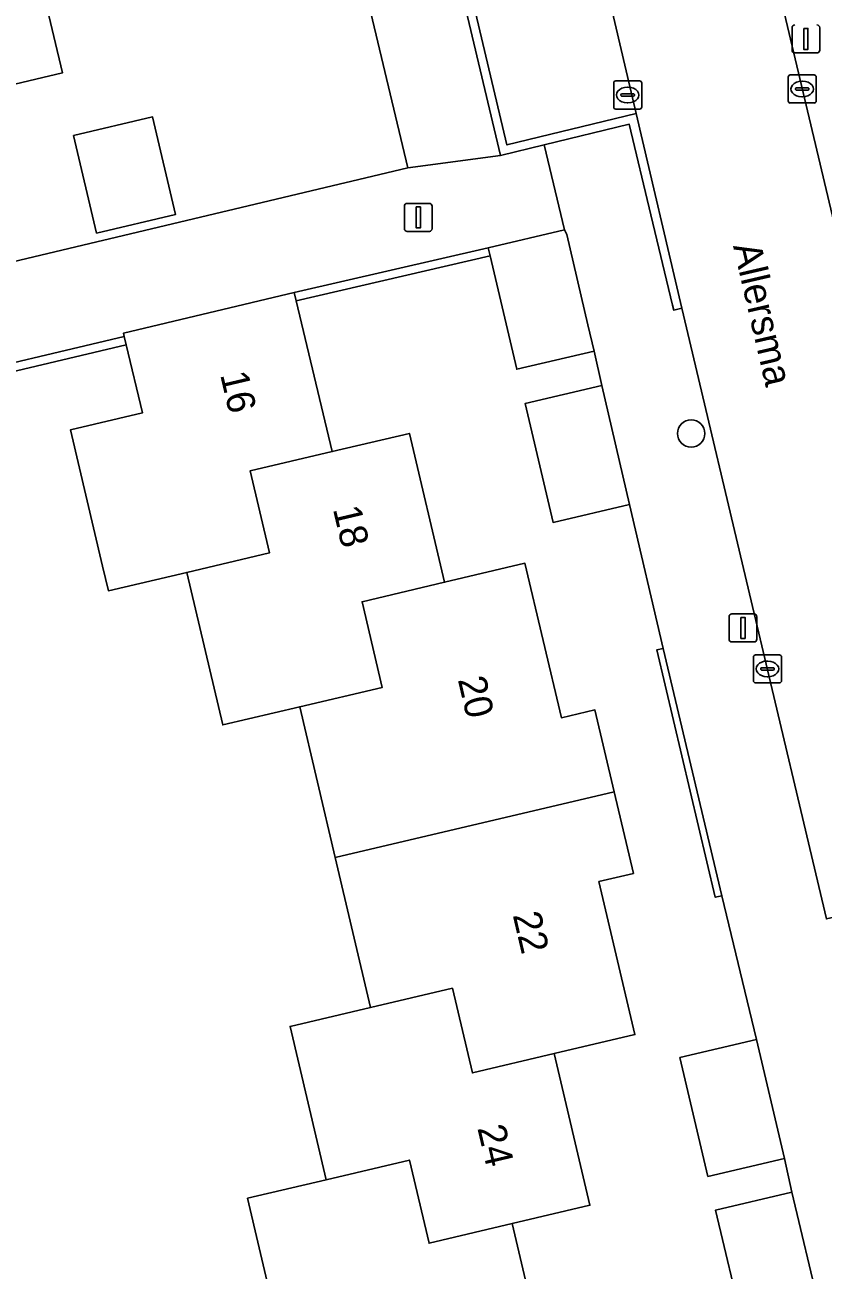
# Model space of a CAD drawing. Extents: x 158031 to 159244, y 380104 to 381214.
# Drawn here: x 159042.99 to 159071.46, y 380546.19 to 380590.62 of the extents above; entities that cross this region are included whole.
import ezdxf

# ---------------------------------------------------------------- set-up
doc = ezdxf.new("R2010")
doc.units = 0
for name, color, linetype in [('IMGEO_Boom', 7, 'Continuous'), ('IMGEO_Erf', 7, 'Continuous'), ('IMGEO_Hek', 7, 'Continuous'), ('IMGEO_Kolk', 7, 'Continuous'), ('IMGEO_Lichtmast', 7, 'Continuous'), ('IMGEO_Muur', 7, 'Continuous'), ('IMGEO_Openbare_ruimte_label', 7, 'Continuous'), ('IMGEO_Pand', 7, 'Continuous'), ('IMGEO_Pand_nummerreeks', 7, 'Continuous'), ('IMGEO_Parkeervlak_open', 7, 'Continuous'), ('IMGEO_Rijbaan_lokaal_open', 7, 'Continuous'), ('IMGEO_Voetpad_open', 7, 'Continuous')]:
    doc.layers.add(name, color=color, linetype=linetype)

msp = doc.modelspace()

# ---------------------------------------------------------------- linework, layer by layer
at = {"layer": 'IMGEO_Boom'}
msp.add_circle((159066.754, 380576.043), 0.489, dxfattribs=at)
at = {"layer": 'IMGEO_Erf'}
for points in [[(159022.058, 380577.294), (159056.645, 380585.524), (159053.876, 380597.146), (159048.488, 380595.866), (159049.149, 380593.059), (159043.652, 380591.765), (159044.324, 380588.908), (159038.557, 380587.551)], [(159068.607, 380544.19), (159067.627, 380548.331), (159070.352, 380548.976), (159070.081, 380550.177), (159067.355, 380549.536), (159066.357, 380553.776), (159069.083, 380554.418), (159067.849, 380559.549), (159067.615, 380559.494), (159065.525, 380568.32), (159065.759, 380568.376), (159064.557, 380573.51), (159061.831, 380572.872), (159060.837, 380577.118), (159063.564, 380577.756), (159063.292, 380578.981), (159060.531, 380578.336), (159059.583, 380582.378), (159052.667, 380580.783), (159053.949, 380575.397), (159056.704, 380576.047), (159057.956, 380570.736), (159060.827, 380571.413), (159062.128, 380565.898), (159063.319, 380566.179), (159064.007, 380563.261), (159064.695, 380560.347), (159063.463, 380560.057), (159064.751, 380554.597), (159061.867, 380553.917), (159063.144, 380548.502), (159060.374, 380547.848), (159061.624, 380542.55)], [(159052.276, 380543.041), (159050.929, 380548.752), (159053.736, 380549.414), (159052.446, 380554.885), (159055.32, 380555.562), (159054.058, 380560.915), (159052.791, 380566.29), (159050.046, 380565.643), (159048.762, 380571.089), (159045.967, 380570.43), (159045.76, 380571.307), (159044.613, 380576.173), (159047.177, 380576.778), (159046.597, 380579.213), (159026.423, 380574.427)]]:
    msp.add_lwpolyline(points, dxfattribs=at)
msp.add_lwpolyline([(159044.723, 380586.677), (159047.542, 380587.34), (159048.361, 380583.859), (159045.542, 380583.195)], close=True, dxfattribs=at)
at = {"layer": 'IMGEO_Hek'}
msp.add_lwpolyline([(159053.876, 380597.146), (159056.645, 380585.524), (159022.058, 380577.294)], dxfattribs=at)
at = {"layer": 'IMGEO_Kolk'}
for p, q in [((159070.291, 380588.837), (159071.143, 380588.837)), ((159063.991, 380587.696), (159063.991, 380588.548)), ((159064.066, 380588.622), (159064.918, 380588.622)), ((159064.479, 380588.402), (159064.504, 380588.402)), ((159064.992, 380588.548), (159064.992, 380587.696)), ((159070.216, 380587.911), (159070.216, 380588.763)), ((159070.475, 380588.331), (159070.475, 380588.343)), ((159070.518, 380588.38), (159070.916, 380588.38)), ((159070.704, 380588.617), (159070.729, 380588.617)), ((159070.959, 380588.343), (159070.959, 380588.331)), ((159071.217, 380588.763), (159071.217, 380587.911)), ((159064.25, 380588.116), (159064.25, 380588.128)), ((159064.688, 380588.079), (159064.29, 380588.079)), ((159064.293, 380588.165), (159064.691, 380588.165)), ((159064.734, 380588.128), (159064.734, 380588.116)), ((159070.913, 380588.294), (159070.515, 380588.294)), ((159070.727, 380588.057), (159070.702, 380588.057)), ((159064.918, 380587.622), (159064.066, 380587.622)), ((159064.502, 380587.842), (159064.477, 380587.842)), ((159071.143, 380587.837), (159070.291, 380587.837)), ((159068.978, 380567.218), (159068.978, 380568.07)), ((159069.053, 380568.144), (159069.905, 380568.144)), ((159069.466, 380567.924), (159069.491, 380567.924)), ((159069.979, 380568.07), (159069.979, 380567.218)), ((159069.237, 380567.638), (159069.237, 380567.65)), ((159069.675, 380567.601), (159069.277, 380567.601)), ((159069.28, 380567.687), (159069.678, 380567.687)), ((159069.721, 380567.65), (159069.721, 380567.638)), ((159069.905, 380567.144), (159069.053, 380567.144)), ((159069.489, 380567.364), (159069.464, 380567.364))]:
    msp.add_line(p, q, dxfattribs=at)
for points in [[(159070.291, 380588.837), (159071.143, 380588.837)], [(159063.991, 380587.696), (159063.991, 380588.548)], [(159064.066, 380588.622), (159064.918, 380588.622)], [(159064.992, 380588.548), (159064.992, 380587.696)], [(159070.216, 380587.911), (159070.216, 380588.763)], [(159071.217, 380588.763), (159071.217, 380587.911)], [(159064.918, 380587.622), (159064.066, 380587.622)], [(159071.143, 380587.837), (159070.291, 380587.837)], [(159068.978, 380567.218), (159068.978, 380568.07)], [(159069.053, 380568.144), (159069.905, 380568.144)], [(159069.979, 380568.07), (159069.979, 380567.218)], [(159069.905, 380567.144), (159069.053, 380567.144)]]:
    msp.add_lwpolyline(points, dxfattribs=at)
for centre, radius, start, end in [((159070.293, 380588.761), 0.0765, 91.552, 178.448), ((159070.293, 380588.761), 0.0765, 91.552, 178.448), ((159071.141, 380588.761), 0.0765, 1.552, 88.448), ((159071.141, 380588.761), 0.0765, 1.552, 88.448), ((159064.068, 380588.546), 0.0765, 91.552, 178.448), ((159064.068, 380588.546), 0.0765, 91.552, 178.448), ((159064.916, 380588.546), 0.0765, 1.552, 88.448), ((159064.916, 380588.546), 0.0765, 1.552, 88.448), ((159070.515, 380588.34), 0.0403, 85.8775, 175.7526), ((159070.512, 380588.33), 0.0366, 178.938, 274.7102), ((159070.916, 380588.337), 0.043, 264.8664, 352.4533), ((159070.92, 380588.342), 0.0386, 1.7309, 96.639), ((159064.29, 380588.125), 0.0403, 85.8775, 175.7526), ((159064.287, 380588.115), 0.0366, 178.938, 274.7102), ((159064.691, 380588.122), 0.043, 264.8664, 352.4533), ((159064.695, 380588.127), 0.0386, 1.7309, 96.639), ((159070.293, 380587.913), 0.0765, 181.552, 268.448), ((159070.293, 380587.913), 0.0765, 181.552, 268.448), ((159071.141, 380587.913), 0.0765, 271.552, 358.448), ((159071.141, 380587.913), 0.0765, 271.552, 358.448), ((159064.068, 380587.698), 0.0765, 181.552, 268.448), ((159064.068, 380587.698), 0.0765, 181.552, 268.448), ((159064.916, 380587.698), 0.0765, 271.552, 358.448), ((159064.916, 380587.698), 0.0765, 271.552, 358.448), ((159069.055, 380568.068), 0.0765, 91.552, 178.448), ((159069.055, 380568.068), 0.0765, 91.552, 178.448), ((159069.903, 380568.068), 0.0765, 1.552, 88.448), ((159069.903, 380568.068), 0.0765, 1.552, 88.448), ((159069.277, 380567.647), 0.0403, 85.8775, 175.7526), ((159069.274, 380567.637), 0.0366, 178.938, 274.7102), ((159069.678, 380567.644), 0.043, 264.8664, 352.4533), ((159069.682, 380567.649), 0.0386, 1.7309, 96.639), ((159069.055, 380567.22), 0.0765, 181.552, 268.448), ((159069.055, 380567.22), 0.0765, 181.552, 268.448), ((159069.903, 380567.22), 0.0765, 271.552, 358.448), ((159069.903, 380567.22), 0.0765, 271.552, 358.448)]:
    msp.add_arc(centre, radius, start, end, dxfattribs=at)
for centre, major_axis, ratio, start_param, end_param in [((159064.478, 380588.122), (-0.387, 0.002), 0.722429, 4.712389, 7.853982), ((159064.503, 380588.122), (-0.39, 0.002), 0.717154, 1.570796, 4.712389), ((159070.703, 380588.337), (-0.387, 0.002), 0.722429, 4.712389, 7.853982), ((159070.728, 380588.337), (-0.39, 0.002), 0.717154, 1.570796, 4.712389), ((159069.465, 380567.644), (-0.387, 0.002), 0.722429, 4.712389, 7.853982), ((159069.49, 380567.644), (-0.39, 0.002), 0.717154, 1.570796, 4.712389)]:
    msp.add_ellipse(centre, major_axis=major_axis, ratio=ratio, start_param=start_param, end_param=end_param, dxfattribs=at)
at = {"layer": 'IMGEO_Lichtmast'}
for p, q in [((159070.353, 380589.724), (159070.353, 380590.524)), ((159070.353, 380590.524), (159070.353, 380589.724)), ((159071.343, 380590.524), (159071.343, 380589.724)), ((159071.343, 380589.724), (159071.343, 380590.524)), ((159071.243, 380589.624), (159070.453, 380589.624)), ((159070.453, 380589.624), (159071.243, 380589.624)), ((159056.525, 380583.353), (159056.525, 380584.153)), ((159056.525, 380584.153), (159056.525, 380583.353)), ((159056.625, 380584.253), (159057.415, 380584.253)), ((159057.415, 380584.253), (159056.625, 380584.253)), ((159057.515, 380584.153), (159057.515, 380583.353)), ((159057.515, 380583.353), (159057.515, 380584.153)), ((159057.415, 380583.253), (159056.625, 380583.253)), ((159056.625, 380583.253), (159057.415, 380583.253)), ((159068.109, 380568.705), (159068.109, 380569.505)), ((159068.109, 380569.505), (159068.109, 380568.705)), ((159068.209, 380569.605), (159068.999, 380569.605)), ((159068.999, 380569.605), (159068.209, 380569.605)), ((159069.099, 380569.505), (159069.099, 380568.705)), ((159069.099, 380568.705), (159069.099, 380569.505)), ((159068.999, 380568.605), (159068.209, 380568.605)), ((159068.209, 380568.605), (159068.999, 380568.605))]:
    msp.add_line(p, q, dxfattribs=at)
for points in [[(159070.773, 380590.499), (159070.923, 380590.499), (159070.923, 380589.749), (159070.773, 380589.749), (159070.773, 380590.499)], [(159056.945, 380584.128), (159057.095, 380584.128), (159057.095, 380583.378), (159056.945, 380583.378), (159056.945, 380584.128)], [(159068.529, 380569.48), (159068.679, 380569.48), (159068.679, 380568.73), (159068.529, 380568.73), (159068.529, 380569.48)]]:
    msp.add_lwpolyline(points, dxfattribs=at)
for centre, start, end in [((159070.453, 380590.524), 90, 180), ((159070.453, 380590.524), 90, 180), ((159071.243, 380590.524), 0, 90), ((159071.243, 380590.524), 360, 90), ((159070.453, 380589.724), 180, 270), ((159070.453, 380589.724), 180, 270), ((159071.243, 380589.724), 270, 0), ((159071.243, 380589.724), 270, 0), ((159056.625, 380584.153), 90, 180), ((159056.625, 380584.153), 90, 180), ((159057.415, 380584.153), 0, 90), ((159057.415, 380584.153), 360, 90), ((159056.625, 380583.353), 180, 270), ((159056.625, 380583.353), 180, 270), ((159057.415, 380583.353), 270, 0), ((159057.415, 380583.353), 270, 0), ((159068.209, 380569.505), 90, 180), ((159068.209, 380569.505), 90, 180), ((159068.999, 380569.505), 0, 90), ((159068.999, 380569.505), 360, 90), ((159068.209, 380568.705), 180, 270), ((159068.209, 380568.705), 180, 270), ((159068.999, 380568.705), 270, 0), ((159068.999, 380568.705), 270, 0)]:
    msp.add_arc(centre, 0.1, start, end, dxfattribs=at)
at = {"layer": 'IMGEO_Muur'}
for points in [[(159064.796, 380587.461), (159060.184, 380586.342), (159055.631, 380605.545), (159060.326, 380606.607), (159060.262, 380606.893), (159060.148, 380606.867), (159055.35, 380605.788), (159055.258, 380605.767), (159059.954, 380585.966), (159061.506, 380586.341), (159064.544, 380587.076), (159065.318, 380583.843), (159066.091, 380580.619), (159066.132, 380580.448), (159066.426, 380580.517)], [(159052.598, 380581.075), (159052.667, 380580.783), (159059.583, 380582.378), (159059.515, 380582.67)], [(159026.354, 380574.719), (159026.423, 380574.427), (159046.597, 380579.213), (159046.527, 380579.505)], [(159065.759, 380568.376), (159065.525, 380568.32), (159067.615, 380559.494), (159067.849, 380559.549)]]:
    msp.add_lwpolyline(points, close=True, dxfattribs=at)
at = {"layer": 'IMGEO_Pand'}
for points in [[(159035.183, 380589.749), (159037.89, 380590.386), (159038.557, 380587.551), (159044.324, 380588.908), (159043.652, 380591.765), (159042.965, 380594.685), (159039.823, 380593.945), (159039.135, 380596.865), (159033.805, 380595.611)], [(159044.723, 380586.677), (159045.542, 380583.195), (159048.361, 380583.859), (159047.542, 380587.34)], [(159059.583, 380582.378), (159060.531, 380578.336), (159063.292, 380578.981), (159063.072, 380579.921), (159062.316, 380583.143), (159062.232, 380583.305), (159059.515, 380582.67)], [(159048.762, 380571.089), (159051.708, 380571.784), (159051.018, 380574.707), (159053.949, 380575.397), (159052.667, 380580.783), (159052.598, 380581.075), (159046.499, 380579.623), (159046.527, 380579.505), (159046.597, 380579.213), (159047.177, 380576.778), (159044.613, 380576.173), (159045.76, 380571.307), (159045.967, 380570.43)], [(159063.564, 380577.756), (159060.837, 380577.118), (159061.831, 380572.872), (159064.557, 380573.51)], [(159048.762, 380571.089), (159050.046, 380565.643), (159052.791, 380566.29), (159055.734, 380566.984), (159055.013, 380570.042), (159057.956, 380570.736), (159056.704, 380576.047), (159053.949, 380575.397), (159051.018, 380574.707), (159051.708, 380571.784)], [(159052.791, 380566.29), (159054.058, 380560.915), (159064.007, 380563.261), (159063.319, 380566.179), (159062.128, 380565.898), (159060.827, 380571.413), (159057.956, 380570.736), (159055.013, 380570.042), (159055.734, 380566.984)], [(159055.32, 380555.562), (159058.238, 380556.249), (159058.95, 380553.229), (159061.867, 380553.917), (159064.751, 380554.597), (159063.463, 380560.057), (159064.695, 380560.347), (159064.007, 380563.261), (159054.058, 380560.915)], [(159053.736, 380549.414), (159056.705, 380550.114), (159057.405, 380547.147), (159060.374, 380547.848), (159063.144, 380548.502), (159061.867, 380553.917), (159058.95, 380553.229), (159058.238, 380556.249), (159055.32, 380555.562), (159052.446, 380554.885)], [(159069.083, 380554.418), (159066.357, 380553.776), (159067.355, 380549.536), (159070.081, 380550.177)], [(159053.736, 380549.414), (159050.929, 380548.752), (159052.276, 380543.041), (159055.065, 380543.699), (159055.668, 380541.145), (159061.624, 380542.55), (159060.374, 380547.848), (159057.405, 380547.147), (159056.705, 380550.114)], [(159071.332, 380544.835), (159070.352, 380548.976), (159067.627, 380548.331), (159068.607, 380544.19)]]:
    msp.add_lwpolyline(points, close=True, dxfattribs=at)
at = {"layer": 'IMGEO_Parkeervlak_open'}
msp.add_lwpolyline([(159060.465, 380605.95), (159060.326, 380606.607), (159055.631, 380605.545), (159060.184, 380586.342), (159064.796, 380587.461)], close=True, dxfattribs=at)
at = {"layer": 'IMGEO_Rijbaan_lokaal_open'}
msp.add_lwpolyline([(159064.796, 380587.461), (159066.426, 380580.517), (159071.581, 380558.721), (159077.419, 380560.08), (159066.215, 380607.32), (159060.465, 380605.95)], close=True, dxfattribs=at)
at = {"layer": 'IMGEO_Voetpad_open'}
for points in [[(159057.046, 380645.853), (159065.096, 380612.04), (159066.215, 380607.32), (159077.419, 380560.08), (159078.519, 380555.471), (159080.785, 380545.957)], [(159041.716, 380609.179), (159050.524, 380611.265), (159051.469, 380607.284), (159053.876, 380597.146), (159056.645, 380585.524), (159059.954, 380585.966), (159055.258, 380605.767), (159055.35, 380605.788), (159047.337, 380639.363), (159050.291, 380640.057)], [(159071.581, 380558.721), (159066.426, 380580.517), (159066.132, 380580.448), (159066.091, 380580.619), (159065.318, 380583.843), (159064.544, 380587.076), (159061.506, 380586.341), (159062.232, 380583.305), (159062.316, 380583.143), (159063.072, 380579.921), (159063.292, 380578.981), (159063.564, 380577.756), (159064.557, 380573.51), (159065.759, 380568.376), (159067.849, 380559.549), (159069.083, 380554.418), (159070.081, 380550.177), (159070.352, 380548.976), (159071.332, 380544.835)], [(159026.354, 380574.719), (159046.527, 380579.505), (159046.499, 380579.623), (159052.598, 380581.075), (159059.515, 380582.67), (159062.232, 380583.305), (159061.506, 380586.341), (159059.954, 380585.966), (159056.645, 380585.524), (159022.058, 380577.294)]]:
    msp.add_lwpolyline(points, dxfattribs=at)

# ---------------------------------------------------------------- texts
at = {"layer": 'IMGEO_Openbare_ruimte_label'}
msp.add_text('Allersma', height=1, rotation=283.0633, dxfattribs=at).set_placement((159068.248, 380582.737))
at = {"layer": 'IMGEO_Pand_nummerreeks'}
for s, rotation, p in [('16', 283.2778, (159049.947, 380578.146)), ('18', 283.2646, (159053.97, 380573.352)), ('20', 283.1349, (159058.427, 380567.266)), ('22', 283.1349, (159060.387, 380558.864)), ('24', 283.2694, (159059.124, 380551.261))]:
    msp.add_text(s, height=1, rotation=rotation, dxfattribs=at).set_placement(p)

doc.saveas('drawing.dxf')
